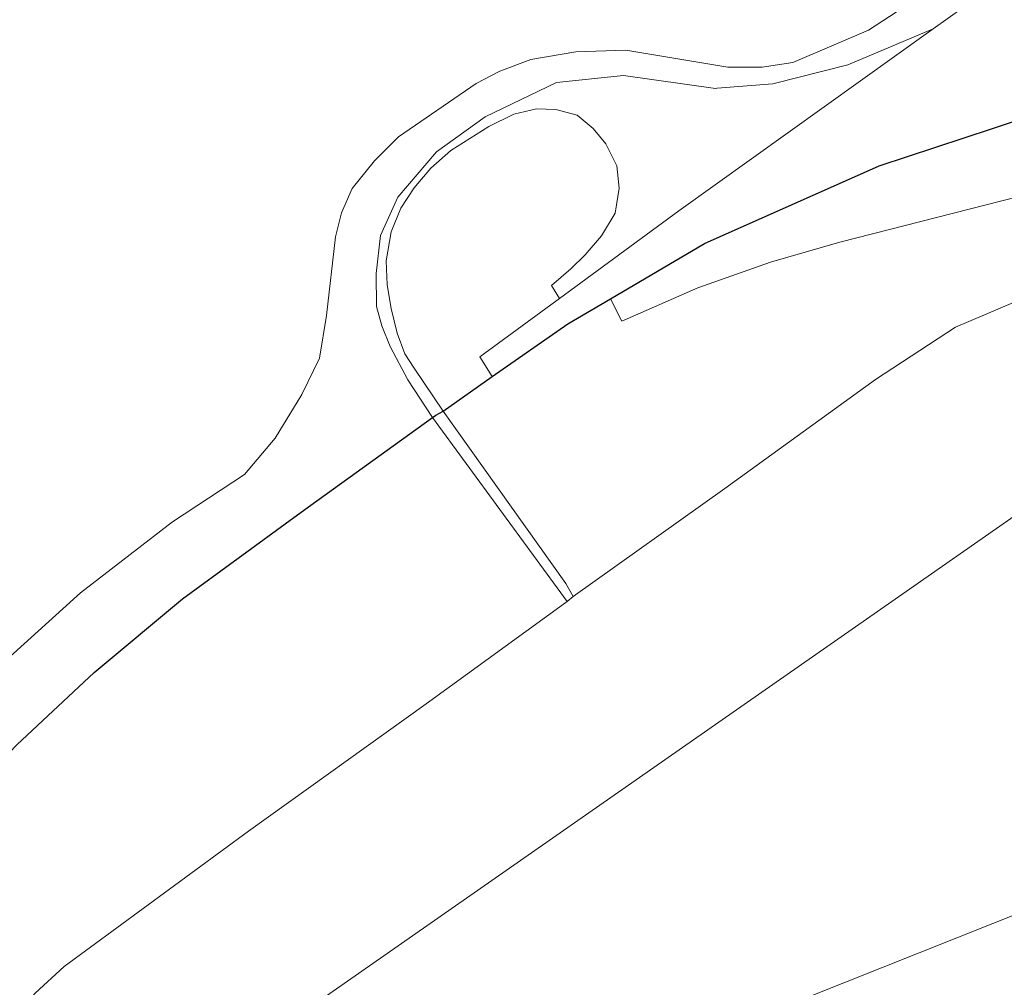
# Model space of a CAD drawing. Header units: feet. Extents: x 92 to 141.3, y -5 to 23.6.
# Tile 363 of 651: x 123.815 to 124.152, y 12.956 to 13.287. Entities that reach past the tile are written whole.
import ezdxf

# ---------------------------------------------------------------- set-up
doc = ezdxf.new("R2010")
doc.units = ezdxf.units.FT
doc.header["$MEASUREMENT"] = 0
for name, color, linetype, lineweight in [('CUY - Design$0$GM_X_City_Street', 7, 'Continuous', 0), ('CUY - Design$0$GM_X_Interchange_Ramps', 1, 'Continuous', 13), ('CUY - Design$0$GM_X_Rail_Line', 7, 'Continuous', 13), ('CUY - Design$0$GM_X_State_Route', 1, 'Continuous', 30)]:
    doc.layers.add(name, color=color, linetype=linetype, lineweight=lineweight)

msp = doc.modelspace()

# ---------------------------------------------------------------- linework, layer by layer
at = {"layer": 'CUY - Design$0$GM_X_City_Street', "flags": 128}
for points in [[(124.0021, 13.08814), (124.00424, 13.08986), (124.05613, 13.12679), (124.10775, 13.1641), (124.13506, 13.18209), (124.1657, 13.19508), (124.22611, 13.2148), (124.24371, 13.22126), (124.2537, 13.22593), (124.2637, 13.23061), (124.29119, 13.24685), (124.35319, 13.29132), (124.40704, 13.33333), (124.43289, 13.36268), (124.4914, 13.44126), (124.53977, 13.50691), (124.56526, 13.536), (124.58428, 13.55612), (124.64336, 13.59919), (124.9514, 13.81528), (124.99541, 13.84935), (125.0509, 13.89595), (125.09544, 13.93056), (125.27043, 14.05381)], [(124.15406, 13.31557), (124.10536, 13.28379), (124.07941, 13.27267), (124.06895, 13.27107), (124.05717, 13.27108), (124.02224, 13.27691), (124.0051, 13.27631), (123.98973, 13.27377), (123.97909, 13.26971), (123.97098, 13.26549), (123.94441, 13.24725), (123.93619, 13.23897), (123.9285, 13.22959), (123.92487, 13.22122), (123.92284, 13.21295), (123.91972, 13.186), (123.91735, 13.17147), (123.91127, 13.15896), (123.90215, 13.1441), (123.89168, 13.1316), (123.86702, 13.11537), (123.83552, 13.09108), (123.81017, 13.06818)], [(124.05356, 13.26388), (124.07257, 13.2654), (124.09825, 13.27187), (124.12744, 13.28425)], [(124.0021, 13.08814), (123.95601, 13.15109), (123.94758, 13.16405), (123.9415, 13.17541), (123.93872, 13.18248), (123.93689, 13.18917), (123.93673, 13.20046), (123.93819, 13.21347), (123.94412, 13.22657), (123.95737, 13.2421), (123.97412, 13.25414), (123.99849, 13.26587), (124.02149, 13.26827), (124.0529, 13.26383), (124.05356, 13.26388)], [(123.62893, 12.78101), (123.66886, 12.80957), (123.70483, 12.83625), (123.71703, 12.84595), (123.74565, 12.87293), (123.79527, 12.92597), (123.82, 12.95399), (123.82999, 12.96312), (123.89307, 13.00951), (123.95386, 13.05303), (124.0021, 13.08814)]]:
    msp.add_lwpolyline(points, dxfattribs=at)
at = {"layer": 'CUY - Design$0$GM_X_Interchange_Ramps', "flags": 128}
for points in [[(124.30074, 13.38772), (124.29213, 13.39972), (124.19937, 13.33547), (124.12744, 13.28425), (124.04034, 13.22191), (123.99957, 13.19193), (123.97225, 13.17185), (123.97642, 13.16521)], [(124.00424, 13.08986), (124.00167, 13.09428), (123.95975, 13.15335), (123.94982, 13.16797), (123.9466, 13.17293), (123.94398, 13.17995), (123.94192, 13.18843), (123.94047, 13.19661), (123.94017, 13.2048), (123.94192, 13.21474), (123.94518, 13.22284), (123.94974, 13.22977), (123.95549, 13.23649), (123.96235, 13.24258), (123.97534, 13.25082), (123.9839, 13.25496), (123.99161, 13.2568), (123.99832, 13.25658), (124.00553, 13.25462), (124.01105, 13.25012), (124.01539, 13.24481), (124.01912, 13.23735), (124.01994, 13.22962), (124.01856, 13.22108), (124.01385, 13.21335), (124.00833, 13.20681), (124.00335, 13.20199), (123.9968, 13.19633), (123.99957, 13.19193)], [(124.01695, 13.19172), (124.02091, 13.18412), (124.04688, 13.19548), (124.07171, 13.20437), (124.09549, 13.21113), (124.21756, 13.24233), (124.22913, 13.24352), (124.23564, 13.24264), (124.24245, 13.24017), (124.24815, 13.23421), (124.2537, 13.22593), (124.25671, 13.22143), (124.26593, 13.22737)]]:
    msp.add_lwpolyline(points, dxfattribs=at)
at = {"layer": 'CUY - Design$0$GM_X_Rail_Line', "flags": 128}
for points in [[(123.07539, 12.38999), (123.27448, 12.51829), (123.45704, 12.62674), (123.87634, 12.92278), (124.19592, 13.1458), (124.34342, 13.2518), (124.4587, 13.33406), (124.5333, 13.38664), (124.63757, 13.45787), (124.78337, 13.55538), (125.25579, 13.85285), (125.35387, 13.91833)], [(122.66086, 12.14499), (122.86913, 12.24729), (122.91933, 12.27567), (122.97117, 12.30569), (123.27565, 12.49619), (123.45245, 12.60707), (123.689, 12.77354), (123.73477, 12.80406), (123.7636, 12.82017), (123.80403, 12.83999), (123.83136, 12.85176), (123.85375, 12.86049), (123.87994, 12.87112), (124.17367, 12.9881), (124.23395, 13.01156)]]:
    msp.add_lwpolyline(points, dxfattribs=at)
at = {"layer": 'CUY - Design$0$GM_X_State_Route', "flags": 128}
for points in [[(124.14771, 13.25006), (124.16291, 13.25507), (124.17955, 13.25918)], [(123.91436, 13.12106), (123.95601, 13.15109), (123.95714, 13.15191), (123.95975, 13.15335), (123.97642, 13.16521), (124.00241, 13.18315), (124.01695, 13.19172), (124.04916, 13.21073), (124.10902, 13.2373), (124.14771, 13.25006)], [(123.50688, 12.76855), (123.63216, 12.8583), (123.65963, 12.8803), (123.69388, 12.91071), (123.76432, 12.98743), (123.81373, 13.03906), (123.84016, 13.06377), (123.87051, 13.08908), (123.90858, 13.1169), (123.91436, 13.12106)]]:
    msp.add_lwpolyline(points, dxfattribs=at)

doc.saveas('drawing.dxf')
